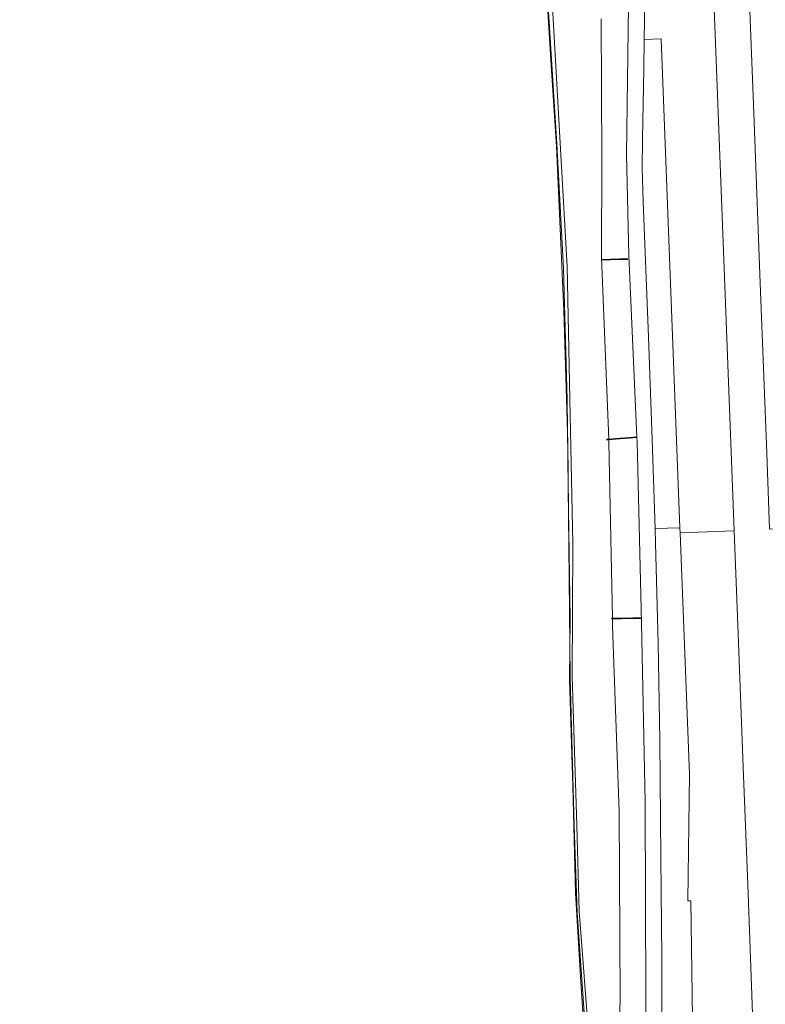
# Model space of a CAD drawing. Header units: metres. Extents: x 197700 to 204338, y 317132 to 325229.
# Tile 439 of 656: x 201252 to 201356, y 318921 to 319059. Entities that reach past the tile are written whole.
import ezdxf

# ---------------------------------------------------------------- set-up
doc = ezdxf.new("R2010")
doc.units = ezdxf.units.M
for name, color, linetype, lineweight in [('B-WE-FV-GELEIDING_WILDRASTER-G', 80, 'Continuous', 18), ('B-WE-GK-BESCHOEIING-G', 130, 'GK-BESCHOEIING', 35), ('B-WE-GR-BOUWLAND-GV', 80, 'Continuous', 13), ('B-WE-IE-TERREINAFSCHEIDING_KUNSTMATIG_HEKWERK-G', 20, 'IE-TERREINAFSCHEIDING-KUNSTMATIG', 18), ('B-WE-OG-WATER_GREPPEL-GV', 160, 'Continuous', 18), ('B-WE-VH-ONVERHARD-GV', 252, 'Continuous', 18), ('B-WE-VH-VERHARDING_ASFALT-GV', 252, 'Continuous', 18)]:
    doc.layers.add(name, color=color, linetype=linetype, lineweight=lineweight)
doc.linetypes.add('GK-BESCHOEIING', pattern='A,30,-5,[1,NLCS.SHX,S=1,R=0,X=0,Y=0],-5', length=40)
doc.linetypes.add('IE-TERREINAFSCHEIDING-KUNSTMATIG', pattern='A,4,[82,NLCS.SHX,S=0.75,R=90,X=0,Y=0],4,-2', length=10)

msp = doc.modelspace()

# ---------------------------------------------------------------- linework, layer by layer
at = {"layer": 'B-WE-FV-GELEIDING_WILDRASTER-G'}
msp.add_lwpolyline([(201330.893, 318915.299), (201329.586, 318933.974), (201329.204, 318946.179), (201328.651, 318966.878), (201328.464, 318985.268), (201328.192, 319005.801), (201327.704, 319024.119), (201326.761, 319041.582), (201325.282, 319065.344), (201324.048, 319086.129), (201323.288, 319103.282), (201325.213, 319107.497), (201327.37, 319112.044)], dxfattribs=at)
at = {"layer": 'B-WE-GK-BESCHOEIING-G'}
for points in [[(201336.723, 319025.46), (201335.545, 319025.428), (201334.271, 319025.393), (201333.057, 319025.36)], [(201338.015, 319000.514), (201337.98, 319000.511), (201336.951, 319000.434), (201334.997, 319000.287), (201334.025, 319000.214), (201333.725, 319000.191)], [(201334.425, 318975.152), (201334.548, 318975.153), (201335.793, 318975.167), (201337.425, 318975.185), (201338.57, 318975.197)]]:
    msp.add_lwpolyline(points, dxfattribs=at)
at = {"layer": 'B-WE-GR-BOUWLAND-GV'}
msp.add_lwpolyline([(201330.893, 318915.299), (201329.586, 318933.974), (201329.204, 318946.179), (201328.651, 318966.878), (201328.464, 318985.268), (201328.192, 319005.801), (201327.704, 319024.119), (201326.761, 319041.582), (201325.282, 319065.344), (201324.048, 319086.129), (201323.288, 319103.282), (201325.213, 319107.497), (201327.37, 319112.044), (201327.262, 319111.975), (201324.272, 319113.981), (201320.097, 319112.295), (201318.599, 319113.435), (201289.981, 319113.844), (201288.298, 319112.875), (201286.48, 319114.033), (201253.779, 319114.231), (201253.89, 319116.502), (201253.425, 319116.034), (201249.271, 319115.936)], dxfattribs=at)
at = {"layer": 'B-WE-IE-TERREINAFSCHEIDING_KUNSTMATIG_HEKWERK-G'}
msp.add_lwpolyline([(201327.262, 319111.975), (201323.129, 319103.16), (201324.551, 319075.333), (201325.917, 319053.291), (201326.692, 319041.236), (201327.72, 319018.21), (201328.324, 318999.751), (201328.405, 318990.42), (201328.628, 318975.095), (201328.558, 318966.658), (201328.994, 318951.648), (201329.385, 318936.755), (201330.07, 318924.969), (201330.913, 318912.315)], dxfattribs=at)
at = {"layer": 'B-WE-OG-WATER_GREPPEL-GV'}
for points in [[(201339.347, 318907.19), (201339.247, 318921.977), (201339.113, 318949.441), (201338.61, 318974.544), (201338.008, 318999.888), (201337.98, 319000.511), (201336.836, 319025.96), (201336.536, 319040.071), (201336.797, 319060.961)], [(201332.95, 319059.113), (201333.054, 319039.477), (201332.993, 319025.644), (201334.025, 319000.214), (201334.041, 318999.814), (201334.548, 318975.153), (201334.57, 318974.058), (201335.501, 318948.149), (201335.611, 318921.791), (201335.114, 318906.367)]]:
    msp.add_lwpolyline(points, dxfattribs=at)
at = {"layer": 'B-WE-VH-ONVERHARD-GV'}
for points in [[(201356.15, 318998.306), (201355.223, 319022.105), (201354.329, 319045.893), (201353.42, 319069.801), (201352.74, 319087.555), (201352.483, 319094.255), (201352.415, 319096.134), (201351.657, 319116.918), (201349.548, 319116.83), (201348.8, 319116.799), (201346.655, 319116.71), (201347.438, 319095.956), (201347.439, 319095.935), (201347.44, 319095.903), (201347.772, 319087.365), (201348.391, 319071.454), (201349.32, 319047.217), (201350.249, 319022.929), (201351.189, 318998.499), (201351.616, 318987.438), (201352.126, 318974.208), (201352.923, 318953.103), (201353.515, 318937.917), (201354.414, 318913.417)], [(201325.282, 319065.344), (201326.761, 319041.582), (201327.704, 319024.119), (201328.192, 319005.801), (201328.464, 318985.268), (201328.651, 318966.878), (201329.204, 318946.179), (201329.586, 318933.974), (201330.893, 318915.299)], [(201325.94, 319064.942), (201327.228, 319041.695), (201328.195, 319024.408), (201328.577, 319005.902), (201328.99, 318985.599), (201328.911, 318966.99), (201329.552, 318946.192), (201329.873, 318934.196), (201331.342, 318915.337)], [(201331.342, 318915.337), (201329.873, 318934.196), (201329.552, 318946.192), (201328.911, 318966.99), (201328.99, 318985.599), (201328.577, 319005.902), (201328.195, 319024.408), (201327.228, 319041.695), (201325.94, 319064.942)], [(201341.41, 318912.623), (201341.447, 318927.635), (201341.347, 318941.649), (201341.203, 318958.086), (201340.956, 318971.69), (201340.594, 318985.697), (201340.528, 318987.762), (201340.13, 319000.171), (201339.59, 319014.575), (201338.865, 319033.489), (201338.707, 319038.164), (201338.737, 319042.258), (201338.932, 319052.072), (201339.005, 319056.195), (201339.145, 319064.102)], [(201336.797, 319060.961), (201336.536, 319040.071), (201336.836, 319025.96), (201337.98, 319000.511), (201338.008, 318999.888), (201338.61, 318974.544), (201339.113, 318949.441), (201339.247, 318921.977), (201339.347, 318907.19)], [(201335.114, 318906.367), (201335.611, 318921.791), (201335.501, 318948.149), (201334.57, 318974.058), (201334.548, 318975.153), (201334.041, 318999.814), (201334.025, 319000.214), (201332.993, 319025.644), (201333.054, 319039.477), (201332.95, 319059.113)]]:
    msp.add_lwpolyline(points, dxfattribs=at)
at = {"layer": 'B-WE-VH-VERHARDING_ASFALT-GV'}
for points in [[(201364.166, 318987.919), (201364.148, 318988.386), (201360.34, 319087.846), (201352.74, 319087.555), (201353.42, 319069.801), (201354.329, 319045.893), (201355.223, 319022.105), (201356.15, 318998.306), (201356.557, 318987.628)], [(201351.616, 318987.438), (201351.189, 318998.499), (201350.249, 319022.929), (201349.32, 319047.217), (201348.391, 319071.454), (201347.772, 319087.365), (201339.489, 319087.047), (201339.483, 319086.654), (201339.268, 319071.4), (201339.145, 319064.102), (201339.005, 319056.195), (201341.384, 319056.286), (201344.004, 318987.854), (201344.031, 318987.148)], [(201344.004, 318987.854), (201341.384, 319056.286), (201339.005, 319056.195), (201338.932, 319052.072), (201338.737, 319042.258), (201338.707, 319038.164), (201338.865, 319033.489), (201339.59, 319014.575), (201340.13, 319000.171), (201340.528, 318987.762)], [(201345.031, 318887.215), (201345.195, 318898.331), (201345.322, 318902.745), (201346.013, 318902.714), (201345.544, 318935.622), (201345.094, 318935.628), (201345.325, 318953.335), (201344.031, 318987.148), (201344.004, 318987.854), (201340.528, 318987.762), (201340.594, 318985.697), (201340.956, 318971.69), (201341.203, 318958.086), (201341.347, 318941.649), (201341.447, 318927.635), (201341.41, 318912.623), (201341.294, 318902.821), (201341.248, 318898.919), (201341.068, 318887.627)], [(201346.852, 318902.677), (201347.247, 318902.695), (201347.528, 318888.945), (201347.536, 318887.456), (201355.064, 318887.561), (201355.049, 318889.098), (201354.786, 318901.151), (201354.414, 318913.417), (201353.515, 318937.917), (201352.923, 318953.103), (201352.126, 318974.208), (201351.616, 318987.438), (201344.031, 318987.148), (201345.325, 318953.335), (201345.094, 318935.628), (201345.544, 318935.622), (201346.013, 318902.714)]]:
    msp.add_lwpolyline(points, close=True, dxfattribs=at)

doc.saveas('drawing.dxf')
